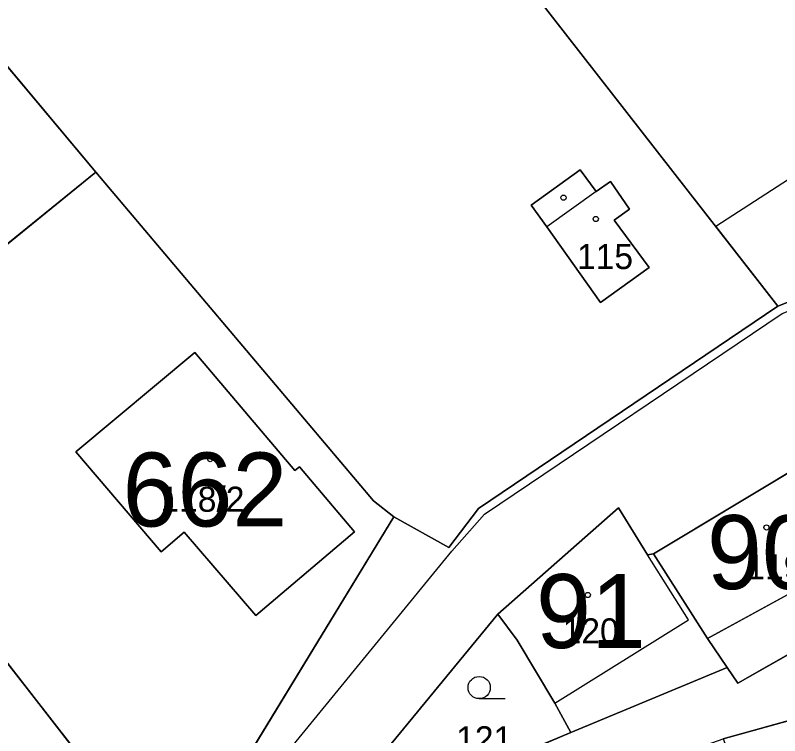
# Model space of a CAD drawing. Extents: x -689422 to -685210, y -987725 to -982160.
# Drawn here: x -687439.7 to -687388, y -985698.4 to -985649.6 of the extents above; entities that cross this region are included whole.
import ezdxf

# ---------------------------------------------------------------- set-up
doc = ezdxf.new("R2010")
doc.units = 0
for name, color, linetype in [('KN_Budovy', 7, 'Continuous'), ('KN_Budovy_cisla_domovni', 7, 'Continuous'), ('KN_Hranice_parcel', 7, 'Continuous'), ('KN_Hranice_parcel_vnitrni_kresba', 7, 'Continuous'), ('KN_Parcelni cisla', 7, 'Continuous'), ('KN_Polygon parcely', 7, 'Continuous'), ('KN_Popisy_pomistni nazvy nazvy ulic', 7, 'Continuous'), ('KN_POZEMKY_ORNA PUDA', 7, 'Continuous'), ('KN_POZEMKY_OSTATNI PLOCHA', 7, 'Continuous'), ('KN_POZEMKY_TTP', 7, 'Continuous'), ('KN_POZEMKY_ZAHRADA', 7, 'Continuous'), ('KN_POZEMKY_ZASTAVENA PLOCHA', 7, 'Continuous'), ('KN_VYUZITI_17_ostatni plocha_ostatni komunikace', 7, 'Continuous'), ('KN_VYUZITI_21_hrbitov', 7, 'Continuous'), ('KN_Věcná břemena k části', 7, 'Continuous'), ('KN_Značky budov', 7, 'Continuous'), ('KN_Značky kultur', 7, 'Continuous')]:
    doc.layers.add(name, color=color, linetype=linetype)

msp = doc.modelspace()

# ---------------------------------------------------------------- linework, layer by layer
at = {"layer": 'KN_Budovy'}
for points in [[(-687399.17, -985663.49), (-687398.14, -985662.73), (-687399.43, -985660.87), (-687400.38, -985661.55), (-687403.72, -985663.94), (-687400.1, -985669.04), (-687396.81, -985666.69)], [(-687423.42, -985690.23), (-687416.73, -985684.57), (-687420.46, -985680.16), (-687420.77, -985680.42), (-687427.54, -985672.43), (-687435.59, -985679.15), (-687429.82, -985685.93), (-687428.25, -985684.59)], [(-687385.33, -985679.34), (-687396.52, -985686.06), (-687392.87, -985691.79), (-687382.16, -985685.93)], [(-687405.74, -985691.9), (-687403.18, -985696.16), (-687394.15, -985690.52), (-687396.92, -985686.13), (-687398.89, -985682.95), (-687407.05, -985690.13)]]:
    msp.add_lwpolyline(points, close=True, dxfattribs=at)
at = {"layer": 'KN_Hranice_parcel'}
for p, q in [((-687454.32, -985636.23), (-687434.23, -985660.24)), ((-687453.77, -985676.06), (-687434.23, -985660.24)), ((-687365.95, -985660.48), (-687388.1, -985669.3)), ((-687428.94, -985707.92), (-687453.77, -985676.06)), ((-687396.52, -985686.06), (-687385.33, -985679.34)), ((-687414.08, -985683.56), (-687428.94, -985707.92)), ((-687391.54, -985693.74), (-687402.1, -985698.15))]:
    msp.add_line(p, q, dxfattribs=at)
for points in [[(-687435.52, -985608.44), (-687434.45, -985609.81), (-687388.1, -985669.3)], [(-687434.23, -985660.24), (-687415.45, -985682.48), (-687414.08, -985683.56)], [(-687400.1, -985669.04), (-687403.72, -985663.94), (-687404.78, -985662.46), (-687401.47, -985660.07), (-687400.38, -985661.55), (-687399.43, -985660.87), (-687398.14, -985662.73), (-687399.17, -985663.49), (-687396.81, -985666.69), (-687400.1, -985669.04)], [(-687388.1, -985669.3), (-687408.35, -985682.99), (-687410.36, -985685.62), (-687414.08, -985683.56)], [(-687427.54, -985672.43), (-687420.77, -985680.42), (-687420.46, -985680.16), (-687416.73, -985684.57), (-687423.42, -985690.23), (-687428.25, -985684.59), (-687429.82, -985685.93), (-687435.59, -985679.15), (-687427.54, -985672.43)], [(-687407.05, -985690.13), (-687398.89, -985682.95), (-687396.92, -985686.13), (-687396.52, -985686.06)], [(-687396.52, -985686.06), (-687392.87, -985691.79), (-687391.54, -985693.74)], [(-687380.48, -985688.91), (-687390.81, -985694.81), (-687391.54, -985693.74)], [(-687402.1, -985698.15), (-687410.08, -985701.48), (-687412.44, -985702.12), (-687413.14, -985700.69), (-687414.25, -985698.92), (-687407.05, -985690.13)], [(-687407.05, -985690.13), (-687405.74, -985691.9), (-687403.18, -985696.16), (-687402.1, -985698.15)], [(-687391.8, -985698.57), (-687376.71, -985694.37), (-687364.51, -985702.64), (-687356.55, -985709.07), (-687330.93, -985727.99), (-687313.6, -985737.52)]]:
    msp.add_lwpolyline(points, dxfattribs=at)
at = {"layer": 'KN_Hranice_parcel_vnitrni_kresba'}
for p, q in [((-687400.38, -985661.55), (-687403.72, -985663.94)), ((-687394.15, -985690.52), (-687396.92, -985686.13)), ((-687382.16, -985685.93), (-687392.87, -985691.79)), ((-687403.18, -985696.16), (-687394.15, -985690.52))]:
    msp.add_line(p, q, dxfattribs=at)
msp.add_lwpolyline([(-687458.72, -985757.95), (-687446.72, -985732.73), (-687444.58, -985728.3), (-687442.15, -985724.8), (-687428.37, -985708.16), (-687410.16, -985685.87), (-687407.94, -985683.37), (-687387.8, -985669.79), (-687365.74, -985661.08), (-687360.17, -985657.86), (-687365.09, -985650.93), (-687373.31, -985640.22), (-687375.02, -985638.07), (-687384.8, -985624.93), (-687386.3, -985623.28), (-687387.23, -985621.07), (-687389.73, -985618.28), (-687397.37, -985607.92), (-687402.66, -985602.06), (-687382.66, -985584.35), (-687373.52, -985576.56)], dxfattribs=at)
at = {"layer": 'KN_Polygon parcely'}
for points in [[(-687434.45, -985609.81), (-687388.1, -985669.3), (-687365.95, -985660.48), (-687365.9, -985658.1), (-687371.29, -985649.42), (-687393.72, -985621.66), (-687402.01, -985611.65), (-687408.31, -985605.16), (-687417.38, -985605.45), (-687435.52, -985608.44)], [(-687482.49, -985632.96), (-687462.89, -985626.1), (-687454.32, -985636.23), (-687434.23, -985660.24), (-687415.45, -985682.48), (-687414.08, -985683.56), (-687410.36, -985685.62), (-687408.35, -985682.99), (-687388.1, -985669.3), (-687434.45, -985609.81), (-687435.52, -985608.44), (-687459.62, -985614.07), (-687514.06, -985621.39), (-687519.81, -985619.63), (-687519.83, -985625.67), (-687519.86, -985632.63), (-687510.92, -985634.36), (-687508.72, -985634.79)], [(-687469.36, -985655.93), (-687466.31, -985659.87), (-687453.77, -985676.06), (-687434.23, -985660.24), (-687454.32, -985636.23), (-687470.44, -985649.61), (-687470.77, -985653.91)], [(-687479.65, -985675.56), (-687462.63, -985697.72), (-687443.26, -985723.85), (-687442.74, -985724.55), (-687428.94, -985707.92), (-687453.77, -985676.06), (-687466.31, -985659.87), (-687481.82, -985672.44)], [(-687428.94, -985707.92), (-687414.08, -985683.56), (-687415.45, -985682.48), (-687434.23, -985660.24), (-687453.77, -985676.06)], [(-687400.1, -985669.04), (-687403.72, -985663.94), (-687404.78, -985662.46), (-687401.47, -985660.07), (-687400.38, -985661.55), (-687399.43, -985660.87), (-687398.14, -985662.73), (-687399.17, -985663.49), (-687396.81, -985666.69)], [(-687400.1, -985669.04), (-687396.81, -985666.69), (-687399.17, -985663.49), (-687398.14, -985662.73), (-687399.43, -985660.87), (-687400.38, -985661.55), (-687401.47, -985660.07), (-687404.78, -985662.46), (-687403.72, -985663.94)], [(-687427.54, -985672.43), (-687420.77, -985680.42), (-687420.46, -985680.16), (-687416.73, -985684.57), (-687423.42, -985690.23), (-687428.25, -985684.59), (-687429.82, -985685.93), (-687435.59, -985679.15)], [(-687427.54, -985672.43), (-687435.59, -985679.15), (-687429.82, -985685.93), (-687428.25, -985684.59), (-687423.42, -985690.23), (-687416.73, -985684.57), (-687420.46, -985680.16), (-687420.77, -985680.42)], [(-687392.87, -985691.79), (-687391.54, -985693.74), (-687390.81, -985694.81), (-687380.48, -985688.91), (-687382.16, -985685.93), (-687385.33, -985679.34), (-687396.52, -985686.06)], [(-687403.18, -985696.16), (-687402.1, -985698.15), (-687391.54, -985693.74), (-687392.87, -985691.79), (-687396.52, -985686.06), (-687396.92, -985686.13), (-687398.89, -985682.95), (-687407.05, -985690.13), (-687405.74, -985691.9)], [(-687402.1, -985698.15), (-687403.18, -985696.16), (-687405.74, -985691.9), (-687407.05, -985690.13), (-687414.25, -985698.92), (-687413.14, -985700.69), (-687412.44, -985702.12), (-687410.08, -985701.48)], [(-687391.8, -985698.57), (-687389.74, -985703.98), (-687389.55, -985706.28), (-687390.6, -985708.71), (-687387.63, -985707.13), (-687371.35, -985708.53), (-687348.41, -985725.9), (-687336.32, -985727.54), (-687313.6, -985737.52), (-687330.93, -985727.99), (-687356.55, -985709.07), (-687364.51, -985702.64), (-687376.71, -985694.37)]]:
    msp.add_lwpolyline(points, close=True, dxfattribs=at)
for points in [[(-687365.95, -985660.48), (-687388.1, -985669.3), (-687408.35, -985682.99), (-687410.36, -985685.62), (-687414.08, -985683.56), (-687428.94, -985707.92), (-687442.74, -985724.55)], [(-687380.48, -985688.91), (-687390.81, -985694.81), (-687391.54, -985693.74), (-687402.1, -985698.15), (-687410.08, -985701.48), (-687412.44, -985702.12), (-687413.14, -985700.69), (-687414.25, -985698.92), (-687407.05, -985690.13), (-687398.89, -985682.95), (-687396.92, -985686.13), (-687396.52, -985686.06), (-687385.33, -985679.34)], [(-687461.54, -986004.64), (-687468.06, -985941.81), (-687470.1, -985878.81), (-687471.56, -985863.16), (-687473.25, -985841.02), (-687473.12, -985836.35), (-687472.81, -985828.58), (-687472.38, -985817.64), (-687472.96, -985797.96), (-687450.19, -985758.98), (-687439.65, -985742.48), (-687439.11, -985741.64), (-687434.29, -985734.11), (-687430.03, -985728), (-687425.71, -985722.93), (-687419.53, -985716.51), (-687412.72, -985708.57), (-687401.74, -985702.09), (-687391.8, -985698.57), (-687376.71, -985694.37), (-687364.51, -985702.64), (-687356.55, -985709.07), (-687330.93, -985727.99), (-687313.6, -985737.52)]]:
    msp.add_lwpolyline(points, dxfattribs=at)
at = {"layer": 'KN_POZEMKY_ORNA PUDA'}
msp.add_line((-687453.77, -985676.06), (-687428.94, -985707.92), dxfattribs=at)
at = {"layer": 'KN_POZEMKY_OSTATNI PLOCHA'}
for p, q in [((-687388.1, -985669.3), (-687365.95, -985660.48)), ((-687408.35, -985682.99), (-687388.1, -985669.3)), ((-687385.33, -985679.34), (-687396.52, -985686.06)), ((-687410.36, -985685.62), (-687408.35, -985682.99)), ((-687398.89, -985682.95), (-687407.05, -985690.13)), ((-687396.92, -985686.13), (-687398.89, -985682.95)), ((-687428.94, -985707.92), (-687414.08, -985683.56)), ((-687414.08, -985683.56), (-687410.36, -985685.62)), ((-687396.52, -985686.06), (-687396.92, -985686.13)), ((-687390.81, -985694.81), (-687380.48, -985688.91)), ((-687407.05, -985690.13), (-687414.25, -985698.92)), ((-687402.1, -985698.15), (-687391.54, -985693.74)), ((-687391.54, -985693.74), (-687390.81, -985694.81)), ((-687376.71, -985694.37), (-687391.8, -985698.57)), ((-687391.8, -985698.57), (-687376.71, -985694.37)), ((-687410.08, -985701.48), (-687402.1, -985698.15))]:
    msp.add_line(p, q, dxfattribs=at)
at = {"layer": 'KN_POZEMKY_TTP'}
for p, q in [((-687388.1, -985669.3), (-687434.45, -985609.81)), ((-687365.95, -985660.48), (-687388.1, -985669.3))]:
    msp.add_line(p, q, dxfattribs=at)
at = {"layer": 'KN_POZEMKY_ZAHRADA'}
for p, q in [((-687434.45, -985609.81), (-687388.1, -985669.3)), ((-687454.32, -985636.23), (-687434.23, -985660.24)), ((-687434.23, -985660.24), (-687454.32, -985636.23)), ((-687453.77, -985676.06), (-687434.23, -985660.24)), ((-687434.23, -985660.24), (-687453.77, -985676.06)), ((-687434.23, -985660.24), (-687415.45, -985682.48)), ((-687415.45, -985682.48), (-687434.23, -985660.24)), ((-687401.47, -985660.07), (-687404.78, -985662.46)), ((-687400.38, -985661.55), (-687401.47, -985660.07)), ((-687399.43, -985660.87), (-687400.38, -985661.55)), ((-687398.14, -985662.73), (-687399.43, -985660.87)), ((-687404.78, -985662.46), (-687403.72, -985663.94)), ((-687399.17, -985663.49), (-687398.14, -985662.73)), ((-687403.72, -985663.94), (-687400.1, -985669.04)), ((-687396.81, -985666.69), (-687399.17, -985663.49)), ((-687400.1, -985669.04), (-687396.81, -985666.69)), ((-687388.1, -985669.3), (-687408.35, -985682.99)), ((-687427.54, -985672.43), (-687435.59, -985679.15)), ((-687420.77, -985680.42), (-687427.54, -985672.43)), ((-687428.94, -985707.92), (-687453.77, -985676.06)), ((-687435.59, -985679.15), (-687429.82, -985685.93)), ((-687420.46, -985680.16), (-687420.77, -985680.42)), ((-687416.73, -985684.57), (-687420.46, -985680.16)), ((-687415.45, -985682.48), (-687414.08, -985683.56)), ((-687414.08, -985683.56), (-687415.45, -985682.48)), ((-687408.35, -985682.99), (-687410.36, -985685.62)), ((-687414.08, -985683.56), (-687428.94, -985707.92)), ((-687410.36, -985685.62), (-687414.08, -985683.56)), ((-687429.82, -985685.93), (-687428.25, -985684.59)), ((-687428.25, -985684.59), (-687423.42, -985690.23)), ((-687423.42, -985690.23), (-687416.73, -985684.57)), ((-687414.25, -985698.92), (-687407.05, -985690.13)), ((-687407.05, -985690.13), (-687405.74, -985691.9)), ((-687405.74, -985691.9), (-687403.18, -985696.16)), ((-687403.18, -985696.16), (-687402.1, -985698.15)), ((-687402.1, -985698.15), (-687410.08, -985701.48))]:
    msp.add_line(p, q, dxfattribs=at)
at = {"layer": 'KN_POZEMKY_ZASTAVENA PLOCHA'}
for p, q in [((-687404.78, -985662.46), (-687401.47, -985660.07)), ((-687401.47, -985660.07), (-687400.38, -985661.55)), ((-687400.38, -985661.55), (-687399.43, -985660.87)), ((-687399.43, -985660.87), (-687398.14, -985662.73)), ((-687403.72, -985663.94), (-687404.78, -985662.46)), ((-687398.14, -985662.73), (-687399.17, -985663.49)), ((-687400.1, -985669.04), (-687403.72, -985663.94)), ((-687399.17, -985663.49), (-687396.81, -985666.69)), ((-687396.81, -985666.69), (-687400.1, -985669.04)), ((-687435.59, -985679.15), (-687427.54, -985672.43)), ((-687427.54, -985672.43), (-687420.77, -985680.42)), ((-687429.82, -985685.93), (-687435.59, -985679.15)), ((-687396.52, -985686.06), (-687385.33, -985679.34)), ((-687420.77, -985680.42), (-687420.46, -985680.16)), ((-687420.46, -985680.16), (-687416.73, -985684.57)), ((-687407.05, -985690.13), (-687398.89, -985682.95)), ((-687398.89, -985682.95), (-687396.92, -985686.13)), ((-687428.25, -985684.59), (-687429.82, -985685.93)), ((-687423.42, -985690.23), (-687428.25, -985684.59)), ((-687416.73, -985684.57), (-687423.42, -985690.23)), ((-687396.92, -985686.13), (-687396.52, -985686.06)), ((-687392.87, -985691.79), (-687396.52, -985686.06)), ((-687396.52, -985686.06), (-687392.87, -985691.79)), ((-687380.48, -985688.91), (-687390.81, -985694.81)), ((-687405.74, -985691.9), (-687407.05, -985690.13)), ((-687403.18, -985696.16), (-687405.74, -985691.9)), ((-687391.54, -985693.74), (-687392.87, -985691.79)), ((-687392.87, -985691.79), (-687391.54, -985693.74)), ((-687391.54, -985693.74), (-687402.1, -985698.15)), ((-687390.81, -985694.81), (-687391.54, -985693.74)), ((-687402.1, -985698.15), (-687403.18, -985696.16))]:
    msp.add_line(p, q, dxfattribs=at)
at = {"layer": 'KN_VYUZITI_17_ostatni plocha_ostatni komunikace'}
for p, q in [((-687388.1, -985669.3), (-687365.95, -985660.48)), ((-687408.35, -985682.99), (-687388.1, -985669.3)), ((-687385.33, -985679.34), (-687396.52, -985686.06)), ((-687410.36, -985685.62), (-687408.35, -985682.99)), ((-687398.89, -985682.95), (-687407.05, -985690.13)), ((-687396.92, -985686.13), (-687398.89, -985682.95)), ((-687428.94, -985707.92), (-687414.08, -985683.56)), ((-687414.08, -985683.56), (-687410.36, -985685.62)), ((-687396.52, -985686.06), (-687396.92, -985686.13)), ((-687390.81, -985694.81), (-687380.48, -985688.91)), ((-687407.05, -985690.13), (-687414.25, -985698.92)), ((-687402.1, -985698.15), (-687391.54, -985693.74)), ((-687391.54, -985693.74), (-687390.81, -985694.81)), ((-687376.71, -985694.37), (-687391.8, -985698.57)), ((-687410.08, -985701.48), (-687402.1, -985698.15))]:
    msp.add_line(p, q, dxfattribs=at)
at = {"layer": 'KN_VYUZITI_21_hrbitov'}
msp.add_line((-687391.8, -985698.57), (-687376.71, -985694.37), dxfattribs=at)
at = {"layer": 'KN_Věcná břemena k části'}
msp.add_lwpolyline([(-687392.3, -985663.91), (-687388.1, -985669.3), (-687365.95, -985660.48), (-687365.9, -985658.1), (-687370.89, -985650.07), (-687381.39, -985656.85)], close=True, dxfattribs=at)
at = {"layer": 'KN_Značky budov'}
for centre in [(-687402.597, -985661.959), (-687400.417, -985663.399), (-687426.507, -985679.649), (-687388.877, -985684.269), (-687400.957, -985688.839)]:
    msp.add_circle(centre, 0.175, dxfattribs=at)
at = {"layer": 'KN_Značky kultur'}
msp.add_line((-687408.303, -985695.85), (-687406.553, -985695.85), dxfattribs=at)
msp.add_circle((-687408.303, -985695.1), 0.75, dxfattribs=at)

# ---------------------------------------------------------------- texts
at = {"layer": 'KN_Budovy_cisla_domovni'}
for s, p in [('662', (-687432.428, -985684.204)), ('90', (-687392.899, -985688.439)), ('91', (-687404.461, -985692.429))]:
    msp.add_text(s, height=5, dxfattribs=at).set_placement(p)
at = {"layer": 'KN_Parcelni cisla'}
for s, p in [('115', (-687401.69, -985666.79)), ('118/2', (-687429.868, -985683.21)), ('119', (-687390.23, -985687.78)), ('120', (-687402.66, -985692.12)), ('121', (-687409.86, -985699.42))]:
    msp.add_text(s, height=1.7, dxfattribs=at).set_placement(p)
at = {"layer": 'KN_Popisy_pomistni nazvy nazvy ulic'}
msp.add_text('Kostelní vrch', height=7.5, rotation=307, dxfattribs=at).set_placement((-687401.212, -985613.518))

doc.saveas('drawing.dxf')
